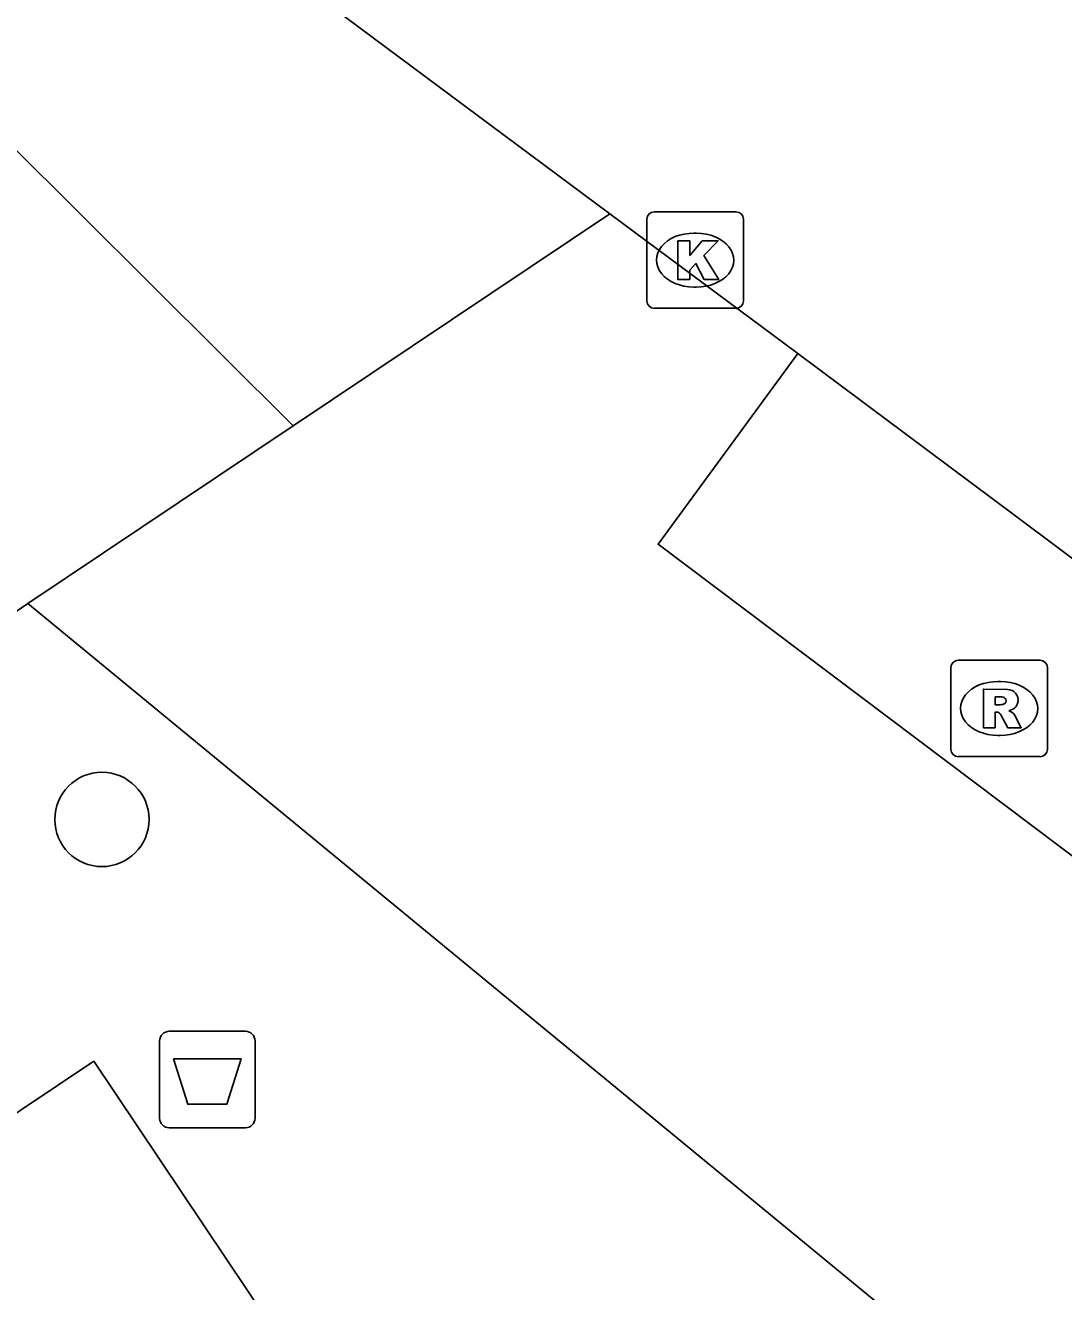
# Model space of a CAD drawing. Extents: x 161087 to 161922, y 382574 to 383873.
# Drawn here: x 161729.81 to 161740.58, y 383042.82 to 383055.95 of the extents above; entities that cross this region are included whole.
import ezdxf

# ---------------------------------------------------------------- set-up
doc = ezdxf.new("R2010")
doc.units = 0
for name, color, linetype in [('IMGEO_Afvalbak', 7, 'Continuous'), ('IMGEO_Boom', 7, 'Continuous'), ('IMGEO_Fietspad_gesloten', 7, 'Continuous'), ('IMGEO_Kolk', 7, 'Continuous'), ('IMGEO_Pand', 7, 'Continuous'), ('IMGEO_Rijbaan_lokaal_open', 7, 'Continuous'), ('IMGEO_Rioolput', 7, 'Continuous'), ('IMGEO_Voetpad_open', 7, 'Continuous')]:
    doc.layers.add(name, color=color, linetype=linetype)

msp = doc.modelspace()

# ---------------------------------------------------------------- linework, layer by layer
at = {"layer": 'IMGEO_Afvalbak'}
for p, q in [((161731.199, 383044.618), (161731.199, 383045.418)), ((161731.199, 383045.418), (161731.199, 383044.618)), ((161731.299, 383045.518), (161732.089, 383045.518)), ((161732.089, 383045.518), (161731.299, 383045.518)), ((161732.189, 383045.418), (161732.189, 383044.618)), ((161732.189, 383044.618), (161732.189, 383045.418)), ((161732.089, 383044.518), (161731.299, 383044.518)), ((161731.299, 383044.518), (161732.089, 383044.518))]:
    msp.add_line(p, q, dxfattribs=at)
msp.add_lwpolyline([(161731.342, 383045.232), (161732.046, 383045.232), (161731.897, 383044.762), (161731.491, 383044.762), (161731.342, 383045.232)], dxfattribs=at)
for centre, start, end in [((161731.299, 383045.418), 90, 180), ((161731.299, 383045.418), 90, 180), ((161732.089, 383045.418), 0, 90), ((161732.089, 383045.418), 360, 90), ((161731.299, 383044.618), 180, 270), ((161731.299, 383044.618), 180, 270), ((161732.089, 383044.618), 270, 0), ((161732.089, 383044.618), 270, 0)]:
    msp.add_arc(centre, 0.1, start, end, dxfattribs=at)
at = {"layer": 'IMGEO_Boom'}
msp.add_circle((161730.6, 383047.715), 0.489, dxfattribs=at)
at = {"layer": 'IMGEO_Fietspad_gesloten'}
for points in [[(161723.517, 383063.812), (161723.915, 383063.486), (161725.575, 383062.121), (161727.845, 383060.246), (161732.417, 383056.586), (161732.861, 383056.236), (161735.87, 383053.996)], [(161735.87, 383053.996), (161737.819, 383052.545)], [(161737.819, 383052.545), (161740.068, 383050.87), (161745.698, 383046.661), (161750.491, 383043.059)]]:
    msp.add_lwpolyline(points, dxfattribs=at)
at = {"layer": 'IMGEO_Kolk'}
for p, q in [((161736.254, 383053.089), (161736.254, 383053.941)), ((161736.329, 383054.015), (161737.181, 383054.015)), ((161737.255, 383053.941), (161737.255, 383053.089)), ((161736.742, 383053.795), (161736.767, 383053.795)), ((161736.765, 383053.235), (161736.74, 383053.235)), ((161737.181, 383053.015), (161736.329, 383053.015))]:
    msp.add_line(p, q, dxfattribs=at)
for points in [[(161736.254, 383053.089), (161736.254, 383053.941)], [(161736.329, 383054.015), (161737.181, 383054.015)], [(161737.255, 383053.941), (161737.255, 383053.089)], [(161736.575, 383053.715), (161736.698, 383053.715), (161736.698, 383053.564), (161736.828, 383053.715), (161736.992, 383053.715), (161736.846, 383053.564), (161736.999, 383053.315), (161736.847, 383053.315), (161736.762, 383053.479), (161736.698, 383053.412), (161736.698, 383053.315), (161736.575, 383053.315), (161736.575, 383053.715)], [(161737.181, 383053.015), (161736.329, 383053.015)]]:
    msp.add_lwpolyline(points, dxfattribs=at)
for centre, start, end in [((161736.331, 383053.939), 91.552, 178.448), ((161736.331, 383053.939), 91.552, 178.448), ((161737.179, 383053.939), 1.552, 88.448), ((161737.179, 383053.939), 1.552, 88.448), ((161736.331, 383053.091), 181.552, 268.448), ((161736.331, 383053.091), 181.552, 268.448), ((161737.179, 383053.091), 271.552, 358.448), ((161737.179, 383053.091), 271.552, 358.448)]:
    msp.add_arc(centre, 0.0765, start, end, dxfattribs=at)
for centre, major_axis, ratio, start_param, end_param in [((161736.741, 383053.515), (-0.387, 0.002), 0.722429, 4.712389, 7.853982), ((161736.766, 383053.515), (-0.39, 0.002), 0.717154, 1.570796, 4.712389)]:
    msp.add_ellipse(centre, major_axis=major_axis, ratio=ratio, start_param=start_param, end_param=end_param, dxfattribs=at)
at = {"layer": 'IMGEO_Pand'}
msp.add_lwpolyline([(161741.711, 383028.509), (161730.515, 383045.208), (161707.81, 383030.012)], dxfattribs=at)
at = {"layer": 'IMGEO_Rijbaan_lokaal_open'}
for points in [[(161732.583, 383051.796), (161728.898, 383055.462), (161724.335, 383059.22)], [(161729.831, 383049.954), (161732.583, 383051.796)], [(161705.429, 383033.59), (161728.12, 383048.78), (161729.831, 383049.954)]]:
    msp.add_lwpolyline(points, dxfattribs=at)
at = {"layer": 'IMGEO_Rioolput'}
for p, q in [((161739.483, 383049.366), (161740.335, 383049.366)), ((161739.408, 383048.44), (161739.408, 383049.292)), ((161740.409, 383049.292), (161740.409, 383048.44)), ((161739.896, 383049.146), (161739.921, 383049.146)), ((161739.919, 383048.586), (161739.894, 383048.586)), ((161740.335, 383048.366), (161739.483, 383048.366))]:
    msp.add_line(p, q, dxfattribs=at)
for points in [[(161739.483, 383049.366), (161740.335, 383049.366)], [(161739.408, 383048.44), (161739.408, 383049.292)], [(161740.409, 383049.292), (161740.409, 383048.44)], [(161739.997, 383049.064), (161739.745, 383049.066), (161739.745, 383048.666)], [(161739.923, 383048.985), (161739.869, 383048.985), (161739.869, 383048.904)], [(161739.745, 383048.666), (161739.869, 383048.666), (161739.869, 383048.828), (161739.88, 383048.828)], [(161739.869, 383048.904), (161739.921, 383048.904)], [(161739.927, 383048.799), (161739.998, 383048.666), (161740.138, 383048.666), (161740.073, 383048.792)], [(161740.335, 383048.366), (161739.483, 383048.366)]]:
    msp.add_lwpolyline(points, dxfattribs=at)
for centre, radius, start, end in [((161739.485, 383049.29), 0.0765, 91.552, 178.448), ((161739.485, 383049.29), 0.0765, 91.552, 178.448), ((161740.333, 383049.29), 0.0765, 1.552, 88.448), ((161740.333, 383049.29), 0.0765, 1.552, 88.448), ((161739.929, 383048.889), 0.0964, 77.0061, 93.1865), ((161739.943, 383048.946), 0.0378, 276.6634, 79.6772), ((161739.996, 383048.954), 0.109, 350.3612, 89.416), ((161739.879, 383048.775), 0.0533, 26.0293, 88.6989), ((161739.905, 383049.093), 0.19, 274.7715, 282.9687), ((161739.994, 383048.954), 0.112, 277.5842, 350.9817), ((161739.978, 383048.739), 0.108, 29.5134, 73.7905), ((161739.485, 383048.442), 0.0765, 181.552, 268.448), ((161739.485, 383048.442), 0.0765, 181.552, 268.448), ((161740.333, 383048.442), 0.0765, 271.552, 358.448), ((161740.333, 383048.442), 0.0765, 271.552, 358.448)]:
    msp.add_arc(centre, radius, start, end, dxfattribs=at)
for centre, major_axis, ratio, start_param, end_param in [((161739.895, 383048.866), (-0.387, 0.002), 0.722429, 4.712389, 7.853982), ((161739.92, 383048.866), (-0.39, 0.002), 0.717154, 1.570796, 4.712389)]:
    msp.add_ellipse(centre, major_axis=major_axis, ratio=ratio, start_param=start_param, end_param=end_param, dxfattribs=at)
at = {"layer": 'IMGEO_Voetpad_open'}
for points in [[(161732.583, 383051.796), (161735.87, 383053.996)], [(161737.819, 383052.545), (161736.371, 383050.568), (161750.998, 383039.564)], [(161729.831, 383049.954), (161739.062, 383042.359)]]:
    msp.add_lwpolyline(points, dxfattribs=at)

doc.saveas('drawing.dxf')
